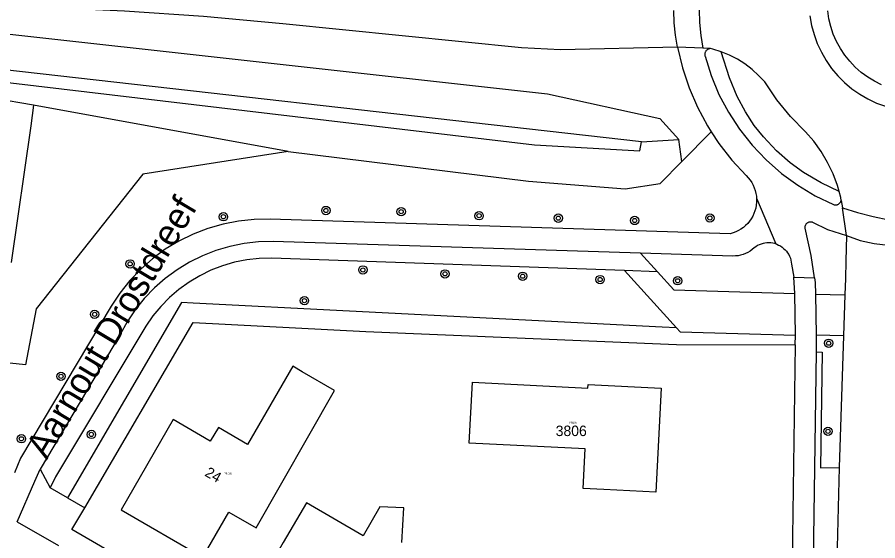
# Model space of a CAD drawing. Extents: x 132994 to 136000, y 393499 to 395512.
# Drawn here: x 133790.4 to 133872.7, y 393563.1 to 393613.3 of the extents above; entities that cross this region are included whole.
import ezdxf

# ---------------------------------------------------------------- set-up
doc = ezdxf.new("R2010")
doc.units = 0
for name, color, linetype in [('gg-anno-huisnummerreeks BGT', 7, 'Continuous'), ('gg-anno-openbare ruimte label', 7, 'Continuous'), ('gt-symb-boom', 7, 'Continuous'), ('gx-grn-maaiveld', 7, 'Continuous'), ('kenmerkpunt-x pandkandidaat', 7, 'Continuous')]:
    doc.layers.add(name, color=color, linetype=linetype)

# ---------------------------------------------------------------- blocks, each defined once
blk = doc.blocks.new('gt0-BOOM')
at = {"layer": 'gt-symb-boom'}
for radius in [0.4, 0.2]:
    blk.add_circle((0, 0), radius, dxfattribs=at)

msp = doc.modelspace()

# ---------------------------------------------------------------- linework, layer by layer
at = {"layer": 'gx-grn-maaiveld'}
for p, q in [((133856.004, 393610.285), (133853.582, 393610.38)), ((133856.731, 393610.256), (133856.004, 393610.285)), ((133816.305, 393600.404), (133791.932, 393604.827)), ((133856.806, 393602.279), (133853.999, 393599.432)), ((133850.129, 393601.342), (133853.703, 393601.562)), ((133853.999, 393599.432), (133853.703, 393601.562)), ((133861.141, 393595.934), (133862.988, 393591.551)), ((133869.241, 393595.726), (133869.355, 393594.997)), ((133869.765, 393592.371), (133869.355, 393594.997)), ((133851.657, 393588.889), (133850.032, 393590.675)), ((133853.49, 393583.504), (133848.509, 393589.001)), ((133851.657, 393588.889), (133848.509, 393589.001)), ((133864.818, 393586.81), (133864.697, 393588.356)), ((133864.873, 393582.818), (133864.818, 393586.81)), ((133866.784, 393586.744), (133866.864, 393582.828)), ((133866.784, 393586.744), (133869.597, 393586.669)), ((133869.597, 393586.669), (133869.467, 393582.758)), ((133864.854, 393581.881), (133864.873, 393582.818)), ((133866.864, 393582.828), (133866.844, 393581.226)), ((133869.467, 393582.758), (133866.864, 393582.828)), ((133869.467, 393582.758), (133869.048, 393570.131)), ((133864.854, 393581.881), (133864.535, 393559.98)), ((133866.844, 393581.226), (133866.365, 393548.937)), ((133792.55, 393569.969), (133793.504, 393568.199)), ((133869.048, 393570.131), (133868.643, 393552.507)), ((133795.168, 393567.238), (133793.504, 393568.199)), ((133795.168, 393567.238), (133796.833, 393566.276)), ((133790.356, 393564.938), (133794.3, 393562.67))]:
    msp.add_line(p, q, dxfattribs=at)
for points in [[(133853.582, 393610.38), (133842.361, 393610.136), (133838.64, 393610.335), (133815.776, 393612.64), (133808.202, 393613.333), (133800.614, 393613.846), (133793.016, 393614.179), (133791.569, 393614.237), (133789.495, 393614.314), (133778.256, 393614.584), (133767.014, 393614.608), (133767.027, 393614.103), (133759.606, 393613.969), (133749.593, 393613.48), (133739.592, 393612.788), (133729.412, 393611.589), (133719.284, 393610.008), (133709.184, 393608.23), (133699.132, 393606.195), (133694.259, 393605.041)], [(133853.582, 393610.38), (133853.373, 393611.554), (133853.252, 393612.735), (133853.22, 393613.922)], [(133855.65, 393613.974), (133855.681, 393612.762), (133855.811, 393611.524), (133856.004, 393610.285)], [(133866.253, 393613.386), (133866.411, 393612.483), (133866.647, 393611.598), (133866.959, 393610.736), (133867.345, 393609.905), (133867.803, 393609.111), (133868.328, 393608.359), (133868.916, 393607.657), (133869.563, 393607.008), (133870.264, 393606.418), (133871.015, 393605.892), (133871.808, 393605.433), (133872.638, 393605.045), (133873.499, 393604.73)], [(133873.119, 393606.794), (133872.434, 393607.133), (133871.781, 393607.53), (133871.166, 393607.983), (133870.592, 393608.488), (133870.065, 393609.041), (133869.587, 393609.638), (133869.164, 393610.274), (133868.797, 393610.945), (133868.491, 393611.644), (133868.246, 393612.368), (133868.066, 393613.111), (133867.951, 393613.866)], [(133613.192, 393563.27), (133613.339, 393564.009), (133613.549, 393564.733), (133613.82, 393565.436), (133614.15, 393566.114), (133614.537, 393566.761), (133614.978, 393567.372), (133615.47, 393567.943), (133620.216, 393571.779), (133632.601, 393579.817), (133644.565, 393588.906), (133649.107, 393591.542), (133706.818, 393606.246), (133723.823, 393609.067), (133743.652, 393611.612), (133762.295, 393612.773), (133786.732, 393611.957), (133841.124, 393605.924), (133851.893, 393603.569), (133853.703, 393601.562)], [(133853.582, 393610.38), (133854.049, 393608.414), (133854.682, 393606.496), (133855.478, 393604.639), (133856.43, 393602.857), (133856.806, 393602.279)], [(133856.731, 393610.256), (133856.681, 393610.253), (133856.632, 393610.246), (133856.584, 393610.234), (133856.537, 393610.218), (133856.491, 393610.198), (133856.448, 393610.174), (133856.407, 393610.146), (133856.368, 393610.115), (133856.333, 393610.08), (133856.3, 393610.042), (133856.271, 393610.002), (133856.246, 393609.959), (133856.225, 393609.914), (133856.207, 393609.868), (133856.194, 393609.82), (133856.185, 393609.771), (133856.181, 393609.721), (133856.181, 393609.671), (133856.185, 393609.622), (133856.194, 393609.573), (133856.207, 393609.525), (133856.793, 393607.67), (133857.544, 393605.876), (133858.455, 393604.157), (133859.518, 393602.528), (133860.724, 393601.002), (133862.064, 393599.592), (133863.526, 393598.308), (133865.098, 393597.163), (133866.768, 393596.165), (133868.521, 393595.322), (133868.566, 393595.307), (133868.611, 393595.296), (133868.658, 393595.29), (133868.705, 393595.287), (133868.752, 393595.288), (133868.799, 393595.294), (133868.845, 393595.303), (133868.89, 393595.317), (133868.934, 393595.334), (133868.976, 393595.355), (133869.016, 393595.38), (133869.053, 393595.409), (133869.088, 393595.44), (133869.121, 393595.474), (133869.15, 393595.511), (133869.175, 393595.551), (133869.197, 393595.592), (133869.216, 393595.636), (133869.23, 393595.68), (133869.241, 393595.726)], [(133857.761, 393609.959), (133856.947, 393610.216), (133856.731, 393610.256)], [(133869.063, 393596.557), (133867.321, 393597.394), (133865.633, 393598.403), (133864.363, 393599.328), (133863.056, 393600.475), (133861.791, 393601.807), (133860.921, 393602.908), (133860.08, 393604.198), (133859.298, 393605.673), (133858.551, 393607.457), (133857.761, 393609.959)], [(133869.063, 393596.557), (133868.896, 393597.144), (133868.466, 393598.273), (133867.94, 393599.36), (133867.322, 393600.398), (133866.617, 393601.378), (133865.829, 393602.294), (133864.386, 393603.768), (133863.08, 393605.365), (133861.921, 393607.072), (133861.34, 393607.697), (133860.707, 393608.269), (133860.028, 393608.785), (133859.307, 393609.241), (133858.549, 393609.633), (133857.761, 393609.959)], [(133850.129, 393601.342), (133783.496, 393608.847), (133766.876, 393609.133), (133752.698, 393609.046), (133731.978, 393607.042), (133708.301, 393602.915), (133649.998, 393588.09), (133622.274, 393569.414), (133618.957, 393566.207), (133618.577, 393565.835), (133618.232, 393565.43), (133617.925, 393564.995), (133617.659, 393564.535), (133617.435, 393564.052), (133617.255, 393563.552), (133617.121, 393563.037), (133617.034, 393562.512), (133616.995, 393561.982), (133617.004, 393561.45), (133617.06, 393560.921), (133617.164, 393560.399), (133626.412, 393515.269)], [(133708.587, 393601.849), (133732.314, 393605.828), (133746.092, 393607.382), (133754.611, 393607.928), (133766.782, 393608.248), (133784.32, 393607.613), (133839.876, 393601.04), (133849.976, 393600.455), (133850.129, 393601.342)], [(133791.932, 393604.827), (133784.432, 393606.118), (133768.297, 393606.765), (133761.099, 393606.655)], [(133791.932, 393604.827), (133791.649, 393602.854), (133789.769, 393589.771)], [(133856.806, 393602.279), (133857.532, 393601.163), (133858.775, 393599.57), (133860.15, 393598.09), (133860.344, 393597.886), (133860.519, 393597.666), (133860.675, 393597.431), (133860.81, 393597.184), (133860.924, 393596.927), (133861.015, 393596.661), (133861.083, 393596.388), (133861.128, 393596.11), (133861.141, 393595.934)], [(133816.305, 393600.404), (133802.393, 393598.247), (133792.177, 393585.322), (133791.157, 393579.97), (133788.396, 393580.27)], [(133816.305, 393600.404), (133839.3, 393597.573), (133848.566, 393596.814), (133851.926, 393597.329), (133853.999, 393599.432)], [(133861.141, 393595.934), (133861.149, 393595.829), (133861.145, 393595.548), (133861.118, 393595.267), (133861.067, 393594.991), (133860.992, 393594.719), (133860.894, 393594.456), (133860.774, 393594.201), (133860.633, 393593.957), (133860.472, 393593.727), (133860.291, 393593.511), (133860.093, 393593.311), (133859.878, 393593.129), (133859.649, 393592.966), (133859.406, 393592.823), (133859.152, 393592.702), (133858.889, 393592.603), (133858.618, 393592.526), (133814.572, 393593.916), (133813.057, 393593.895), (133811.549, 393593.74), (133810.062, 393593.453), (133808.605, 393593.035), (133807.191, 393592.489), (133805.831, 393591.821), (133804.536, 393591.035), (133803.315, 393590.138), (133802.178, 393589.136), (133801.134, 393588.037), (133800.192, 393586.851), (133799.358, 393585.585), (133790.669, 393571.036), (133790.104, 393569.635)], [(133869.241, 393595.726), (133869.226, 393595.982), (133869.063, 393596.557)], [(133869.355, 393594.997), (133870.815, 393594.56), (133872.299, 393594.19), (133873.807, 393593.869)], [(133866.68, 393588.311), (133866.359, 393590.444), (133865.796, 393593.068), (133865.792, 393593.115), (133865.792, 393593.163), (133865.796, 393593.21), (133865.805, 393593.256), (133865.817, 393593.302), (133865.834, 393593.346), (133865.854, 393593.389), (133865.878, 393593.43), (133865.905, 393593.469), (133865.936, 393593.504), (133865.97, 393593.538), (133866.007, 393593.568), (133866.046, 393593.594), (133866.087, 393593.617), (133866.13, 393593.637), (133866.175, 393593.652), (133866.221, 393593.664), (133866.268, 393593.671), (133866.315, 393593.675), (133866.362, 393593.674), (133866.409, 393593.669), (133866.456, 393593.659), (133866.501, 393593.646), (133867.934, 393592.947), (133869.765, 393592.371)], [(133850.032, 393590.675), (133814.862, 393591.79), (133813.471, 393591.752), (133812.088, 393591.594), (133810.723, 393591.317), (133809.388, 393590.923), (133808.092, 393590.415), (133806.845, 393589.797), (133805.656, 393589.073), (133804.534, 393588.25), (133803.488, 393587.332), (133802.524, 393586.327), (133801.652, 393585.243), (133800.876, 393584.087), (133800.203, 393582.868), (133792.55, 393569.969)], [(133869.765, 393592.371), (133869.69, 393589.907), (133869.649, 393588.237), (133869.597, 393586.669)], [(133869.765, 393592.371), (133871.055, 393591.895), (133872.398, 393591.598), (133873.756, 393591.427)], [(133862.988, 393591.551), (133862.899, 393591.58), (133862.713, 393591.625), (133862.523, 393591.652), (133862.332, 393591.663), (133862.14, 393591.658), (133861.95, 393591.636), (133861.762, 393591.597), (133861.578, 393591.542), (133861.4, 393591.471), (133861.229, 393591.385), (133861.066, 393591.285), (133860.912, 393591.17), (133860.723, 393591.009), (133860.52, 393590.864), (133860.306, 393590.737), (133860.082, 393590.629), (133859.85, 393590.54), (133859.61, 393590.472), (133859.366, 393590.425), (133859.119, 393590.398), (133858.87, 393590.393), (133850.032, 393590.675)], [(133862.988, 393591.551), (133863.081, 393591.52), (133863.257, 393591.444), (133863.426, 393591.353), (133863.586, 393591.248), (133863.736, 393591.129), (133863.876, 393590.998), (133864.003, 393590.855), (133864.118, 393590.701), (133864.219, 393590.538), (133864.305, 393590.367), (133864.376, 393590.189), (133864.431, 393590.005), (133864.47, 393589.818), (133864.492, 393589.627), (133864.695, 393588.379), (133864.697, 393588.356)], [(133848.509, 393589.001), (133814.71, 393590.201), (133813.518, 393590.168), (133812.333, 393590.033), (133811.164, 393589.798), (133810.019, 393589.464), (133808.907, 393589.034), (133807.835, 393588.511), (133806.812, 393587.899), (133805.844, 393587.202), (133804.939, 393586.425), (133804.104, 393585.574), (133803.344, 393584.654), (133802.665, 393583.674), (133794.034, 393569.251), (133793.504, 393568.199)], [(133851.657, 393588.889), (133853.231, 393587.159), (133864.818, 393586.81)], [(133864.697, 393588.356), (133864.71, 393588.356), (133866.68, 393588.311)], [(133866.68, 393588.311), (133866.746, 393587.869), (133866.784, 393586.744)], [(133853.49, 393583.504), (133852.108, 393583.574), (133807.197, 393585.874), (133806.085, 393585.931), (133795.168, 393567.238)], [(133796.833, 393566.276), (133807.192, 393584.015), (133823.724, 393583.16), (133853.479, 393581.927), (133864.854, 393581.881)], [(133853.49, 393583.504), (133853.839, 393583.119), (133864.873, 393582.818)], [(133866.844, 393581.226), (133867.431, 393581.19), (133867.25, 393570.097), (133869.048, 393570.131)], [(133813.23, 393564.363), (133820.734, 393577.516), (133817.641, 393579.314), (133816.747, 393579.831), (133812.417, 393572.342), (133809.627, 393573.975), (133808.816, 393572.672), (133805.301, 393574.737), (133800.315, 393566.09), (133808.14, 393561.559), (133810.634, 393565.867), (133813.23, 393564.363)], [(133846.521, 393568.041), (133844.552, 393568.12), (133844.738, 393571.926), (133833.638, 393572.469), (133833.938, 393578.307), (133844.994, 393577.739), (133845.012, 393578.091), (133852.022, 393577.731), (133851.511, 393567.781), (133846.521, 393568.041)], [(133790.356, 393564.938), (133792.047, 393568.815), (133792.55, 393569.969)], [(133829.775, 393500), (133830.824, 393525.005), (133828.941, 393534.569), (133825.53, 393542.675), (133820.962, 393548.434), (133816.459, 393552.085), (133795.599, 393564.19), (133796.833, 393566.276)], [(133827.187, 393562.971), (133827.36, 393566.29), (133825.08, 393566.36), (133823.48, 393563.61), (133818.04, 393566.76), (133815.81, 393562.942), (133813.319, 393558.607), (133820.473, 393554.495), (133821.206, 393555.794)]]:
    msp.add_lwpolyline(points, dxfattribs=at)

# ---------------------------------------------------------------- block references
at = {"layer": 'gt-symb-boom'}
for p in [(133819.91, 393594.751), (133810.1, 393594.154), (133827.118, 393594.641), (133834.577, 393594.251), (133842.168, 393594.018), (133856.673, 393594.032), (133849.474, 393593.796), (133801.166, 393589.64), (133823.454, 393589.06), (133831.313, 393588.685), (133838.749, 393588.458), (133846.162, 393588.141), (133853.588, 393588.024), (133817.86, 393586.12), (133797.767, 393584.811), (133868.045, 393582.041), (133794.548, 393578.869), (133797.461, 393573.308), (133867.981, 393573.605), (133790.76, 393572.892)]:
    msp.add_blockref('gt0-BOOM', p, dxfattribs=at)

# ---------------------------------------------------------------- texts
at = {"layer": 'gg-anno-huisnummerreeks BGT'}
msp.add_text('3806', height=1, dxfattribs=at).set_placement((133841.912, 393573.151))
msp.add_text('24', height=1, rotation=330, dxfattribs=at).set_placement((133808.241, 393569.386))
at = {"layer": 'gg-anno-openbare ruimte label'}
msp.add_text('Aarnout Drostdreef', height=2.5, rotation=59.2, dxfattribs=at).set_placement((133793.192, 393570.797))
at = {"layer": 'kenmerkpunt-x pandkandidaat'}
for p in [(133843.178, 393574.344), (133810.154, 393569.464)]:
    msp.add_text('PNDK', height=0.2, dxfattribs=at).set_placement(p)

doc.saveas('drawing.dxf')
